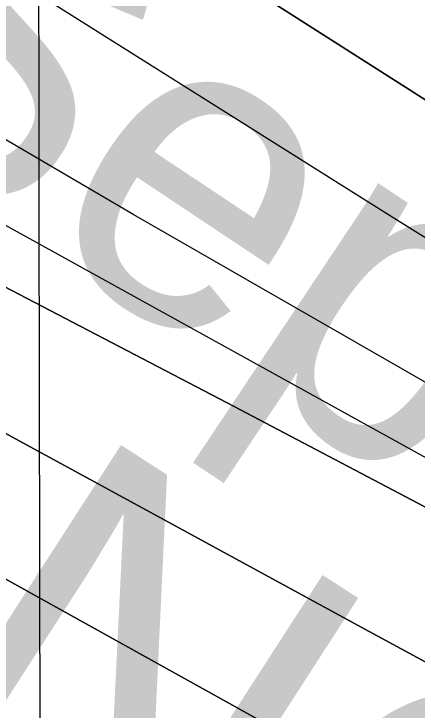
# Model space of a CAD drawing. Extents: x 3329297 to 3367176, y 649250 to 674653.
# Drawn here: x 3338658.6 to 3338765.3, y 669695.8 to 669880.1 of the extents above; entities that cross this region are included whole.
import ezdxf

# ---------------------------------------------------------------- set-up
doc = ezdxf.new("R2010")
doc.units = 0
for name, color, linetype in [('V-GRID-MAJR', 7, 'Continuous'), ('V-RIVR-EDGE', 7, 'Continuous'), ('V-RIVR-IDEN', 7, 'Continuous'), ('V-RRAP-RVMT-IDEN', 7, 'Continuous'), ('V-TOPO-DPTH', 7, 'Continuous'), ('V-TOPO-MINR', 7, 'Continuous'), ('V-TOPO-WATR', 7, 'Continuous')]:
    doc.layers.add(name, color=color, linetype=linetype)

msp = doc.modelspace()

# ---------------------------------------------------------------- linework, layer by layer
at = {"layer": 'V-GRID-MAJR'}
msp.add_spline([(3338689.599, 654641.984), (3338679.904, 660701.46), (3338670.2060000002, 666762.872), (3338660.509, 672824.31), (3338660.506, 672826.221)], degree=3, dxfattribs=at)
at = {"layer": 'V-RIVR-EDGE'}
msp.add_spline([(3339166.3536995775, 669632.4489809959), (3339148.524460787, 669636.3710973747), (3339138.8304044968, 669636.78287097), (3339122.9420865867, 669641.4757939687), (3339105.116683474, 669646.949112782), (3339096.985336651, 669652.0106579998), (3339093.117878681, 669656.2860538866), (3339089.260009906, 669664.4394558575), (3339086.5569126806, 669669.0997755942), (3339078.8152843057, 669674.9359631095), (3339053.6408480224, 669688.1835135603), (3339028.4683295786, 669702.2066652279), (3339020.722865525, 669706.4916503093), (3339018.0025077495, 669704.1715590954), (3339012.5742581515, 669704.5727845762), (3339008.704882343, 669708.0725792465), (3339008.3228352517, 669710.4003418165), (3339007.9417470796, 669713.1159049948), (3339007.5587410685, 669715.0558669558), (3338988.577607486, 669723.6344673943), (3338974.638840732, 669732.5884024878), (3338973.0924328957, 669734.5312412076), (3338972.7132625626, 669738.0224056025), (3338974.2702185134, 669740.3453735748), (3338974.2788487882, 669743.8355790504), (3338966.935569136, 669753.9366143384), (3338965.008073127, 669758.5950162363), (3338963.8494658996, 669760.5368960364), (3338956.490843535, 669764.4331215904), (3338944.8692912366, 669769.5032970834), (3338928.214961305, 669778.0761440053), (3338920.8640102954, 669785.074774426), (3338906.5604570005, 669803.3368830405), (3338897.2800921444, 669814.2183141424), (3338887.9987683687, 669824.7119446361), (3338880.2638524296, 669833.2627364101), (3338874.0724675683, 669838.7072876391), (3338867.8714935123, 669840.2738327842), (3338862.061196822, 669843.0028208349), (3338858.570991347, 669843.0114511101), (3338858.5757859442, 669844.9504541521), (3338858.2445615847, 669867.8316489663), (3338860.5790365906, 669870.9283003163), (3338861.7481919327, 669873.2522272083), (3338861.755863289, 669876.3546320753), (3338860.2123322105, 669879.4608726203), (3338854.0151938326, 669882.5786201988), (3338849.024608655, 669903.1445183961), (3338843.6308801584, 669917.506565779), (3338832.806025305, 669931.1064368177), (3338822.747182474, 669940.8263839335), (3338804.5560339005, 669955.2200756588), (3338800.681863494, 669956.7808672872), (3338796.0282561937, 669956.7923743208), (3338788.6562089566, 669955.2593913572), (3338782.4437278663, 669952.1723292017), (3338775.4719471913, 669955.6797952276), (3338770.442046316, 669960.3458684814), (3338765.41214544, 669965.0119417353), (3338754.1841472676, 669972.4079619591), (3338742.572184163, 669981.3561435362), (3338728.2417811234, 669988.7598351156), (3338714.684102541, 669994.9982070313), (3338701.132177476, 670003.5633825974), (3338693.397261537, 670012.1141743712), (3338687.9881903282, 670020.2714120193), (3338682.5915850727, 670033.4700575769), (3338677.179637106, 670040.4638934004), (3338665.1722020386, 670046.3106290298), (3338655.0951397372, 670048.6623645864), (3338655.4762279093, 670045.9468014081), (3338653.5362659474, 670045.5637953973), (3338643.4553679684, 670046.3643285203), (3338635.321144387, 670050.2624719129), (3338633.001053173, 670052.9828296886), (3338626.414196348, 670055.3259349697), (3338615.1727733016, 670057.2927466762), (3338608.969881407, 670058.0836906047), (3338601.613176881, 670062.7555173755), (3338592.322263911, 670069.3711417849), (3338582.2452016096, 670071.7228773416), (3338574.10810127, 670074.4576189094), (3338568.301640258, 670078.7378093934), (3338562.499014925, 670084.5692023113), (3338561.3432844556, 670087.6744839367), (3338554.753550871, 670088.8541873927), (3338551.264304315, 670089.2506182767), (3338548.9442131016, 670091.9709760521), (3338544.3069074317, 670098.5750934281), (3338517.1857967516, 670108.7250336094), (3338513.315462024, 670111.8370276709), (3338511.386048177, 670115.7198283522), (3338497.8206982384, 670118.8557954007), (3338479.9991308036, 670125.8803166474), (3338471.478065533, 670130.167219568), (3338466.4481646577, 670134.8332928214), (3338451.7251664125, 670140.298940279), (3338441.260303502, 670142.651634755), (3338438.1569397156, 670142.2715055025), (3338431.184200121, 670145.3911709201), (3338420.33729012, 670150.0716279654), (3338407.9334241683, 670152.4291170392), (3338393.207549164, 670156.7313626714), (3338378.4931811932, 670165.6872156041), (3338345.20082296, 670189.4255197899), (3338316.5457703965, 670206.5597065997), (3338280.929485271, 670231.4671661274), (3338237.552393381, 670254.4548010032), (3338210.446625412, 670270.8095509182), (3338182.5719686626, 670289.8808229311), (3338148.9013990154, 670317.4980921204), (3338126.069109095, 670336.9446987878), (3338116.014101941, 670348.2158483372), (3338106.7279835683, 670356.7704757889), (3338093.5600234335, 670363.7834900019), (3338076.8970632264, 670368.8661314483), (3338057.525252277, 670376.282288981), (3338042.806089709, 670383.299138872), (3338026.541478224, 670392.6466280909), (3338007.175420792, 670402.3895892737), (3337993.9978714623, 670405.524597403), (3337971.524614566, 670413.3362269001), (3337948.662598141, 670420.7610147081), (3337916.507750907, 670434.0258257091), (3337912.6460464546, 670440.6280252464), (3337911.1149813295, 670448.7756737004), (3337908.800643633, 670453.822835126), (3337904.5396315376, 670455.7723862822), (3337890.9761994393, 670459.6839545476), (3337883.6204538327, 670464.7435819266), (3337879.359441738, 670466.6931330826), (3337872.3799897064, 670467.0981942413), (3337862.6849744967, 670467.1221672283), (3337849.884677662, 670465.9904097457), (3337839.796108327, 670463.6885380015), (3337826.2202102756, 670462.5586983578), (3337810.715857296, 670465.6994600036), (3337802.1928741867, 670469.2107617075), (3337788.2541074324, 670478.1646968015), (3337779.7282475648, 670480.5125966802), (3337774.301915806, 670481.6894233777), (3337768.8851732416, 670486.7442561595), (3337764.6289557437, 670490.6328103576), (3337755.720089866, 670494.9206721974), (3337749.1322741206, 670496.8759768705), (3337745.255226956, 670497.2733666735), (3337740.596825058, 670495.3458706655), (3337738.6597398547, 670496.1262664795), (3337735.1772057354, 670499.2373016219), (3337729.758545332, 670503.5165331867), (3337724.7286444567, 670508.1826064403), (3337720.084626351, 670512.0721195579), (3337706.1295579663, 670514.4334443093), (3337677.861347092, 670531.1788715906), (3337643.769414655, 670545.2240784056), (3337600.7772466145, 670567.0473525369), (3337560.1032519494, 670585.3746676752), (3337510.1421799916, 670611.8688096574), (3337463.278718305, 670636.4162772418), (3337442.3566638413, 670644.2240710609), (3337416.7819609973, 670652.4311725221), (3337405.548209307, 670657.5003890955), (3337401.679792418, 670661.3879843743), (3337400.133384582, 670663.3308230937), (3337395.485530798, 670665.6691337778), (3337388.8938793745, 670666.0732360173), (3337376.883567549, 670670.7565698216), (3337362.9400061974, 670677.7715018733), (3337340.867015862, 670690.62358036), (3337309.495441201, 670706.9888783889), (3337291.2879909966, 670714.7899597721), (3337276.1839045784, 670722.9711704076), (3337252.562588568, 670736.9904863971), (3337220.036242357, 670756.8488666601), (3337154.988344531, 670798.504630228), (3337124.407713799, 670821.0728201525), (3337111.237835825, 670827.3102331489), (3337094.188033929, 670832.7816341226), (3337075.9709945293, 670836.7047094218), (3337050.390538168, 670842.585007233), (3337028.690964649, 670849.6191176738), (3337007.7765815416, 670860.52931636), (3336991.894976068, 670867.9368436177), (3336983.371034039, 670871.0603447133), (3336969.0281650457, 670873.4226283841), (3336939.947914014, 670875.4335503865), (3336901.9655095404, 670884.4469384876), (3336863.601057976, 670895.7880891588), (3336821.367230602, 670910.6290344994), (3336786.503532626, 670926.2273615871), (3336740.024994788, 670949.6104684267), (3336682.307910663, 670976.1237887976), (3336635.4358187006, 670997.1810509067), (3336603.676443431, 671013.5473078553), (3336585.4718699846, 671022.5117910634), (3336583.154655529, 671026.3955506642), (3336580.0637576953, 671031.0568293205), (3336576.1943818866, 671034.5566239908), (3336549.462030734, 671045.0934058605), (3336500.2429978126, 671058.0126087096), (3336451.409847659, 671070.1552514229), (3336425.437755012, 671074.4853057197), (3336399.847709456, 671076.4875974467), (3336361.0734021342, 671078.910293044), (3336337.427154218, 671082.8467932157), (3336313.3969413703, 671088.3354547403), (3336290.919848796, 671094.5958818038), (3336280.455944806, 671097.3363768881), (3336275.4145368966, 671097.3488428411), (3336257.575708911, 671097.3929531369), (3336194.8172168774, 671123.9187394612), (3336129.3537097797, 671154.3292443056), (3336078.6141598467, 671179.6619023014), (3336032.911223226, 671203.0430913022), (3335979.4618636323, 671230.3214647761), (3335943.0460043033, 671245.5358269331), (3335907.7897111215, 671259.1961098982), (3335894.230114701, 671264.6588805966), (3335887.6394221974, 671265.4507834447), (3335873.3109369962, 671273.630076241), (3335871.3805642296, 671277.125076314), (3335862.8594989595, 671281.4119792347), (3335831.089575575, 671293.512429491), (3335799.3273235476, 671308.7152846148), (3335763.695695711, 671327.4179344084), (3335724.575780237, 671346.9048156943), (3335714.5054303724, 671351.9711555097), (3335703.2668840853, 671355.1013690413), (3335699.008748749, 671358.2143220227), (3335680.035286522, 671369.8953273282), (3335645.947189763, 671385.491736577), (3335603.710485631, 671399.1692800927), (3335573.092457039, 671406.6132462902), (3335518.05737391, 671419.9346335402), (3335470.399132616, 671436.7280067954), (3335433.9775197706, 671449.6155653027), (3335405.320549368, 671465.9741508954), (3335397.964803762, 671471.0337782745), (3335385.942984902, 671471.0635047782), (3335366.9350015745, 671468.7836881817), (3335345.97938493, 671463.0184607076), (3335338.6150090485, 671464.5878826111), (3335338.6217214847, 671467.3024868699), (3335339.0306183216, 671475.8331413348), (3335337.874887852, 671478.9384229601), (3335334.392353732, 671482.0494581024), (3335319.667437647, 671486.739504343), (3335303.002559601, 671491.0465445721), (3335280.11561127, 671488.3885165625), (3335259.1523232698, 671479.5208842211), (3335245.561082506, 671472.186234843), (3335233.149545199, 671471.4413190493), (3335223.849043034, 671474.1789373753), (3335210.6830007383, 671481.967552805), (3335198.6707710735, 671485.8752853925), (3335156.404340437, 671487.5310100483), (3335124.606608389, 671488.3852426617), (3335114.1273616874, 671484.9209280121), (3335094.7104815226, 671474.110456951), (3335085.4013490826, 671473.3578698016), (3335075.3242867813, 671475.7096053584), (3335065.634066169, 671477.6725813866), (3335064.8603827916, 671478.4501004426), (3335067.5864940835, 671483.0969953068), (3335066.8147285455, 671484.6501155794), (3335063.7238307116, 671489.3113942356), (3335039.709919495, 671501.3926661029), (3335020.726868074, 671509.1956653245), (3335003.282553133, 671511.9534209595), (3334994.7595700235, 671515.4647226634), (3334990.8853996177, 671517.0255142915), (3334963.0040304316, 671533.3821820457), (3334933.182699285, 671549.3558437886), (3334916.124267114, 671551.3370392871), (3334894.4227757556, 671557.5955485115), (3334863.4322892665, 671571.2452833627), (3334847.946155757, 671581.7542565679), (3334834.776277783, 671587.991669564), (3334809.2073284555, 671598.5255746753), (3334767.758691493, 671617.2426082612), (3334744.904346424, 671627.7698009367), (3334711.2011735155, 671642.2018494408), (3334691.4406030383, 671649.2311652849), (3334670.121158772, 671653.1619119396), (3334647.645025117, 671659.8101396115), (3334620.1418673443, 671672.2878423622), (3334605.4207869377, 671678.5290910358), (3334581.0008556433, 671683.2431102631), (3334555.808199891, 671689.1224491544), (3334542.233260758, 671688.3804101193), (3334534.090406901, 671688.7883480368), (3334531.3949810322, 671696.5510726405), (3334523.6629418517, 671706.2652662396), (3334505.845210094, 671714.8409899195), (3334480.260918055, 671719.1700852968), (3334460.4897994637, 671721.9335944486), (3334456.9957583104, 671720.3910222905), (3334455.048124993, 671716.9056114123), (3334456.591656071, 671713.7993708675), (3334463.186184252, 671714.5586704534), (3334467.4462374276, 671712.2213186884), (3334467.4414428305, 671710.2823156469), (3334462.783040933, 671708.3548196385), (3334446.879380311, 671706.8429329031), (3334429.0424701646, 671707.6626444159), (3334403.462972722, 671713.930742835), (3334397.657470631, 671718.5987339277), (3334391.4632090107, 671722.8798833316), (3334378.6677067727, 671723.687128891), (3334340.2840768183, 671727.2722673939), (3334305.3887344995, 671730.0731744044), (3334290.2645107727, 671730.1105722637), (3334281.3489324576, 671731.6838298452), (3334271.6615886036, 671734.8102076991), (3334266.234297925, 671735.5992337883), (3334258.083772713, 671732.9047668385), (3334246.4344117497, 671726.7287246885), (3334241.392044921, 671726.3533900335), (3334232.4803022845, 671729.4778500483), (3334218.9082399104, 671729.8992128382), (3334190.600713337, 671730.7448151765), (3334178.969571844, 671731.9369845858), (3334163.4709723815, 671737.4045498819), (3334156.1008429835, 671736.6471681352), (3334151.4366875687, 671732.3928684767), (3334148.3342827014, 671732.4005398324), (3334142.525903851, 671735.9051290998), (3334132.831847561, 671736.316902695), (3334110.7300896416, 671737.53496293), (3334106.856878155, 671739.4835551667), (3334099.8879742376, 671744.1544230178), (3334081.28313423, 671748.0784572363), (3334072.750561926, 671747.7117528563), (3334041.7408970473, 671753.6054755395), (3334018.0946491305, 671757.5419757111), (3334010.3453493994, 671760.2757583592), (3333999.892952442, 671767.6698607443), (3333992.147488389, 671771.9548458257), (3333987.1041626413, 671771.1917105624), (3333984.3828459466, 671768.4838187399), (3333980.1170392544, 671768.494366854), (3333976.637381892, 671772.7688038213), (3333969.6627244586, 671775.1128680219), (3333958.8119787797, 671778.2421226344), (3333949.90503074, 671783.3055856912), (3333945.6382651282, 671782.9283331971), (3333941.370540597, 671782.1632800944), (3333931.302108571, 671788.0052211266), (3333925.872900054, 671788.0186459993), (3333915.4042014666, 671788.8201380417), (3333900.286690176, 671791.5721401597), (3333878.1993160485, 671798.6072095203), (3333856.90096801, 671811.0695695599), (3333845.6835179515, 671822.7313964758), (3333832.901440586, 671828.9678505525), (3333818.17940126, 671834.8212986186), (3333817.40955356, 671837.1500201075), (3333813.5325063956, 671837.5474099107), (3333800.3578338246, 671841.845819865), (3333795.71189788, 671844.9597317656), (3333793.789196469, 671851.5571367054), (3333792.2447064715, 671854.275576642), (3333782.9470810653, 671858.1765967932), (3333767.8506660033, 671869.4602122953), (3333755.4659784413, 671879.5737135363), (3333746.1712297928, 671884.6381355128), (3333742.6848599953, 671886.1979682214), (3333733.764487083, 671885.8322227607), (3333720.968984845, 671886.6394683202), (3333714.3840458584, 671889.7581748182), (3333707.804860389, 671895.2036849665), (3333701.6182701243, 671902.5872392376), (3333696.9790466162, 671908.4157553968), (3333690.397943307, 671913.0856643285), (3333677.230942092, 671920.4864791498), (3333664.4690020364, 671934.8667460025), (3333650.922830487, 671945.7587252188), (3333635.038348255, 671952.0028506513), (3333625.7503120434, 671959.7818768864), (3333617.6285544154, 671968.7214281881), (3333606.3852135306, 671969.9126386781), (3333600.9665531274, 671974.1918702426), (3333597.8737374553, 671978.0775476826), (3333590.144575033, 671988.9551431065), (3333572.3556108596, 672009.1648850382), (3333553.403244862, 672029.3775037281), (3333532.114486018, 672045.7178698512), (3333511.213527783, 672062.0572770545), (3333486.4393580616, 672080.3452764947), (3333466.2996172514, 672090.8657567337), (3333451.5929206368, 672102.9240145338), (3333445.792213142, 672109.531008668), (3333446.5812392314, 672114.9582993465), (3333429.1580205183, 672126.2476683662), (3333421.4307759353, 672137.9008650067), (3333420.6820244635, 672148.7611998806), (3333415.2585694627, 672151.1014284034), (3333404.7128622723, 672151.6132004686)], degree=3, dxfattribs=at)
at = {"layer": 'V-TOPO-DPTH'}
for points in [[(3339995.105029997, 668985.2338968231), (3339942.526515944, 669022.1895632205), (3339890.151702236, 669059.4333587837), (3339837.912688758, 669096.8692404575), (3339785.72680824, 669134.3809748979), (3339733.475962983, 669171.8017482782), (3339681.127670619, 669209.0860800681), (3339628.7144135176, 669246.279450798), (3339337.845577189, 669452.1151541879), (3339327.7893141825, 669459.020299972), (3339317.6093129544, 669465.7318627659), (3339307.243704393, 669472.1530510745), (3339296.75435761, 669478.380656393), (3338690.305515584, 669826.9348203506), (3338640.0723588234, 669856.2652549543), (3338590.114051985, 669886.0496138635), (3338540.568020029, 669916.5148592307), (3338491.2968379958, 669947.4340289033), (3338451.020541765, 669973.0944492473), (3338422.3794986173, 669991.928262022), (3338394.118741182, 670011.300054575), (3337809.767312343, 670396.4130326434), (3337744.405910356, 670430.1498030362)], [(3339995.105029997, 668985.2338968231), (3339942.526515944, 669022.1895632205), (3339890.151702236, 669059.4333587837), (3339837.912688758, 669096.8692404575), (3339785.72680824, 669134.3809748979), (3339733.475962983, 669171.8017482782), (3339681.127670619, 669209.0860800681), (3339628.7144135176, 669246.279450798), (3339337.845577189, 669452.1151541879), (3339327.7893141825, 669459.020299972), (3339317.6093129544, 669465.7318627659), (3339307.243704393, 669472.1530510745), (3339296.75435761, 669478.380656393), (3338690.305515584, 669826.9348203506), (3338640.0723588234, 669856.2652549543), (3338590.114051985, 669886.0496138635), (3338540.568020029, 669916.5148592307), (3338491.2968379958, 669947.4340289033), (3338451.020541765, 669973.0944492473), (3338422.3794986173, 669991.928262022), (3338394.118741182, 670011.300054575), (3337809.767312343, 670396.4130326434), (3337744.405910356, 670430.1498030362)], [(3337597.271536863, 670400.4139173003), (3338359.1931829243, 669931.8528923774), (3338382.8226302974, 669918.5525747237), (3338406.547118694, 669905.4190299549), (3338555.6809691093, 669823.8920959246), (3338654.087749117, 669770.201334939), (3338752.553284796, 669716.6187579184), (3338851.1069539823, 669663.1984568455), (3338949.7193788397, 669609.8863397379), (3339228.182087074, 669459.6393343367), (3339259.06561128, 669442.3875362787), (3339289.59237959, 669424.5453544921), (3339319.5840140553, 669405.8175971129), (3339349.2188926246, 669386.499456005), (3339378.318212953, 669366.3744706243), (3339407.061454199, 669345.7659742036), (3339435.270576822, 669324.4322112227), (3339463.1236203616, 669302.614937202), (3340199.0883439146, 668710.8554571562)], [(3337597.271536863, 670400.4139173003), (3338359.1931829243, 669931.8528923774), (3338382.8226302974, 669918.5525747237), (3338406.547118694, 669905.4190299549), (3338555.6809691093, 669823.8920959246), (3338654.087749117, 669770.201334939), (3338752.553284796, 669716.6187579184), (3338851.1069539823, 669663.1984568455), (3338949.7193788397, 669609.8863397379), (3339228.182087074, 669459.6393343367), (3339259.06561128, 669442.3875362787), (3339289.59237959, 669424.5453544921), (3339319.5840140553, 669405.8175971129), (3339349.2188926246, 669386.499456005), (3339378.318212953, 669366.3744706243), (3339407.061454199, 669345.7659742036), (3339435.270576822, 669324.4322112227), (3339463.1236203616, 669302.614937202), (3340199.0883439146, 668710.8554571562)], [(3339970.0078962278, 668837.587166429), (3339864.810535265, 668922.6415820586), (3339758.7963700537, 669006.6494941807), (3339651.556998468, 669089.0876510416), (3339543.500822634, 669170.4793043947), (3339274.967609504, 669369.6665014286), (3339266.3726679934, 669375.8621778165), (3339257.670281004, 669381.898354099), (3339248.8067257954, 669387.6952802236), (3339239.8357251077, 669393.332706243), (3339131.245564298, 669459.5252475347), (3339067.675856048, 669497.7565124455), (3339003.8090397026, 669535.4778107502), (3338939.496561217, 669572.4341591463), (3338874.886974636, 669608.8805409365), (3338421.169366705, 669861.2659116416), (3338383.9161082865, 669882.1941089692), (3338346.7822592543, 669903.3300596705), (3338309.8275243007, 669924.7776404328), (3338272.992198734, 669946.4329745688), (3337574.801317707, 670391.4738115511)], [(3337574.801317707, 670391.4738115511), (3338272.992198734, 669946.4329745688), (3338309.8275243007, 669924.7776404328), (3338346.7822592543, 669903.3300596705), (3338383.9161082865, 669882.1941089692), (3338421.169366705, 669861.2659116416), (3338874.886974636, 669608.8805409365), (3338939.496561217, 669572.4341591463), (3339003.8090397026, 669535.4778107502), (3339067.675856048, 669497.7565124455), (3339131.245564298, 669459.5252475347), (3339239.8357251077, 669393.332706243), (3339248.8067257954, 669387.6952802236), (3339257.670281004, 669381.898354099), (3339266.3726679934, 669375.8621778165), (3339274.967609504, 669369.6665014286), (3339543.500822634, 669170.4793043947), (3339651.556998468, 669089.0876510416), (3339758.7963700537, 669006.6494941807), (3339864.810535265, 668922.6415820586), (3339970.0078962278, 668837.587166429)], [(3338564.983067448, 669986.4769284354), (3338946.0097261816, 669743.5172263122), (3339011.051493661, 669702.1993942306), (3339076.1865420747, 669661.029701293), (3339141.46151189, 669620.0822170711), (3339206.8297626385, 669579.282871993), (3339285.248219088, 669530.5237657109), (3339311.4293180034, 669514.1396966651), (3339337.546573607, 669497.6551227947), (3339363.568064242, 669481.019791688), (3339389.525711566, 669464.2839557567), (3339422.968808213, 669442.5848260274), (3339465.537073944, 669414.8284565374), (3339508.0212853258, 669386.9446473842), (3339550.379415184, 669358.8696787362), (3339592.653490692, 669330.6672704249), (3339657.3177130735, 669287.3168095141), (3339718.1335137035, 669246.265089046), (3339778.773160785, 669204.9565416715), (3339839.1485775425, 669163.2627539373), (3339899.3478407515, 669121.3121392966), (3339958.849001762, 669078.4305779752)], [(3339958.849001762, 669078.4305779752), (3339899.3478407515, 669121.3121392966), (3339839.1485775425, 669163.2627539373), (3339778.773160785, 669204.9565416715), (3339718.1335137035, 669246.265089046), (3339657.3177130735, 669287.3168095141), (3339592.653490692, 669330.6672704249), (3339550.379415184, 669358.8696787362), (3339508.0212853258, 669386.9446473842), (3339465.537073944, 669414.8284565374), (3339422.968808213, 669442.5848260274), (3339389.525711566, 669464.2839557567), (3339363.568064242, 669481.019791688), (3339337.546573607, 669497.6551227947), (3339311.4293180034, 669514.1396966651), (3339285.248219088, 669530.5237657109), (3339206.8297626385, 669579.282871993), (3339141.46151189, 669620.0822170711), (3339076.1865420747, 669661.029701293), (3339011.051493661, 669702.1993942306), (3338946.0097261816, 669743.5172263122), (3338564.983067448, 669986.4769284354)], [(3338536.171314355, 669870.8632475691), (3338577.559000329, 669848.9421402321), (3338619.023569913, 669827.1652772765), (3338715.005676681, 669777.0763353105), (3338804.356123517, 669730.0596150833), (3338893.4894704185, 669682.6381698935), (3338982.2971674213, 669634.60963726), (3339070.887764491, 669586.176379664), (3339301.4555634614, 669459.0992577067), (3339305.86060958, 669456.5346290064), (3339310.1780295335, 669453.8368324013), (3339314.3640102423, 669450.9392839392), (3339318.4623647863, 669447.9085675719), (3339943.0316876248, 668962.926846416), (3339968.762931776, 668943.0628480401)], [(3339968.762931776, 668943.0628480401), (3339943.0316876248, 668962.926846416), (3339318.4623647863, 669447.9085675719), (3339314.3640102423, 669450.9392839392), (3339310.1780295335, 669453.8368324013), (3339305.86060958, 669456.5346290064), (3339301.4555634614, 669459.0992577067), (3339070.887764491, 669586.176379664), (3338982.2971674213, 669634.60963726), (3338893.4894704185, 669682.6381698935), (3338804.356123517, 669730.0596150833), (3338715.005676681, 669777.0763353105), (3338619.023569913, 669827.1652772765), (3338577.559000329, 669848.9421402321), (3338536.171314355, 669870.8632475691)]]:
    msp.add_lwpolyline(points, dxfattribs=at)
at = {"layer": 'V-TOPO-MINR'}
for points in [[(3339995.105029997, 668985.2338968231), (3339942.526515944, 669022.1895632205), (3339890.151702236, 669059.4333587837), (3339837.912688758, 669096.8692404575), (3339785.72680824, 669134.3809748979), (3339733.475962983, 669171.8017482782), (3339681.127670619, 669209.0860800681), (3339628.7144135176, 669246.279450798), (3339337.845577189, 669452.1151541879), (3339327.7893141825, 669459.020299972), (3339317.6093129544, 669465.7318627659), (3339307.243704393, 669472.1530510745), (3339296.75435761, 669478.380656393), (3338690.305515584, 669826.9348203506), (3338640.0723588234, 669856.2652549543), (3338590.114051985, 669886.0496138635), (3338540.568020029, 669916.5148592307), (3338491.2968379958, 669947.4340289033), (3338451.020541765, 669973.0944492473), (3338422.3794986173, 669991.928262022), (3338394.118741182, 670011.300054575), (3337809.767312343, 670396.4130326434), (3337744.405910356, 670430.1498030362)], [(3340199.0883439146, 668710.8554571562), (3339463.1236203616, 669302.614937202), (3339435.270576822, 669324.4322112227), (3339407.061454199, 669345.7659742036), (3339378.318212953, 669366.3744706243), (3339349.2188926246, 669386.499456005), (3339319.5840140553, 669405.8175971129), (3339289.59237959, 669424.5453544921), (3339259.06561128, 669442.3875362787), (3339228.182087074, 669459.6393343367), (3338949.7193788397, 669609.8863397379), (3338851.1069539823, 669663.1984568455), (3338752.553284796, 669716.6187579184), (3338654.087749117, 669770.201334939), (3338555.6809691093, 669823.8920959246), (3338406.547118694, 669905.4190299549), (3338382.8226302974, 669918.5525747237), (3338359.1931829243, 669931.8528923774), (3337597.271536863, 670400.4139173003)], [(3339970.0078962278, 668837.587166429), (3339864.810535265, 668922.6415820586), (3339758.7963700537, 669006.6494941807), (3339651.556998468, 669089.0876510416), (3339543.500822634, 669170.4793043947), (3339274.967609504, 669369.6665014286), (3339266.3726679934, 669375.8621778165), (3339257.670281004, 669381.898354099), (3339248.8067257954, 669387.6952802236), (3339239.8357251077, 669393.332706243), (3339131.245564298, 669459.5252475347), (3339067.675856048, 669497.7565124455), (3339003.8090397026, 669535.4778107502), (3338939.496561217, 669572.4341591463), (3338874.886974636, 669608.8805409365), (3338421.169366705, 669861.2659116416), (3338383.9161082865, 669882.1941089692), (3338346.7822592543, 669903.3300596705), (3338309.8275243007, 669924.7776404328), (3338272.992198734, 669946.4329745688), (3337574.801317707, 670391.4738115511)], [(3339984.044868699, 669027.1637814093), (3339922.6950846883, 669070.0433546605), (3339861.3444508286, 669112.9217119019), (3339799.992542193, 669155.7982451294), (3339738.639783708, 669198.673562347), (3339677.140479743, 669241.3339570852), (3339615.4466532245, 669283.7090361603), (3339553.4610428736, 669325.6561417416), (3339491.2809099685, 669367.3179316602), (3339356.845959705, 669456.71924898), (3339340.9380485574, 669467.1641250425), (3339324.950126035, 669477.4834263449), (3339308.842186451, 669487.6143655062), (3339292.654235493, 669497.6197299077), (3339097.05934872, 669616.9312424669), (3338983.1900102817, 669686.7814849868), (3338869.555436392, 669757.009482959), (3338756.273009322, 669827.8041141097), (3338643.2253468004, 669898.9765007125), (3338433.1021922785, 670031.9993691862)], [(3339980.5216028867, 668962.9241382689), (3339940.323550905, 668992.2847788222), (3339900.2573304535, 669021.8270505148), (3339860.2436493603, 669051.4401174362), (3339820.308777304, 669081.1593772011), (3339780.426444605, 669110.9494321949), (3339328.0135989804, 669449.81573248), (3339320.9887542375, 669454.8542888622), (3339313.8347700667, 669459.69315455), (3339306.4870767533, 669464.2324841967), (3339299.010244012, 669468.572123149), (3338617.7022815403, 669845.4089781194), (3338586.6956691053, 669862.4339454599), (3338555.61976899, 669879.3305355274)], [(3339968.762931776, 668943.0628480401), (3339943.0316876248, 668962.926846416), (3339318.4623647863, 669447.9085675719), (3339314.3640102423, 669450.9392839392), (3339310.1780295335, 669453.8368324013), (3339305.86060958, 669456.5346290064), (3339301.4555634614, 669459.0992577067), (3339070.887764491, 669586.176379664), (3338982.2971674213, 669634.60963726), (3338893.4894704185, 669682.6381698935), (3338804.356123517, 669730.0596150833), (3338715.005676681, 669777.0763353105), (3338619.023569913, 669827.1652772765), (3338577.559000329, 669848.9421402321), (3338536.171314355, 669870.8632475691)]]:
    msp.add_lwpolyline(points, dxfattribs=at)
at = {"layer": 'V-TOPO-WATR'}
msp.add_lwpolyline([(3339958.849001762, 669078.4305779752), (3339899.3478407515, 669121.3121392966), (3339839.1485775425, 669163.2627539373), (3339778.773160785, 669204.9565416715), (3339718.1335137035, 669246.265089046), (3339657.3177130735, 669287.3168095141), (3339592.653490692, 669330.6672704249), (3339550.379415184, 669358.8696787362), (3339508.0212853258, 669386.9446473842), (3339465.537073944, 669414.8284565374), (3339422.968808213, 669442.5848260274), (3339389.525711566, 669464.2839557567), (3339363.568064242, 669481.019791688), (3339337.546573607, 669497.6551227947), (3339311.4293180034, 669514.1396966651), (3339285.248219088, 669530.5237657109), (3339206.8297626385, 669579.282871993), (3339141.46151189, 669620.0822170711), (3339076.1865420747, 669661.029701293), (3339011.051493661, 669702.1993942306), (3338946.0097261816, 669743.5172263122), (3338564.983067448, 669986.4769284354)], dxfattribs=at)

# ---------------------------------------------------------------- texts
at = {"layer": 'V-RIVR-IDEN'}
msp.add_text('September ', height=83.00000000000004, rotation=326.3099324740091, dxfattribs=at).set_placement((3338600.6798034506, 669861.5545161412))
at = {"layer": 'V-RRAP-RVMT-IDEN'}
msp.add_text('MANCHAC', height=99.99980199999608, rotation=327.1636223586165, dxfattribs=at).set_placement((3338454.930655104, 669796.6394083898))

doc.saveas('drawing.dxf')
